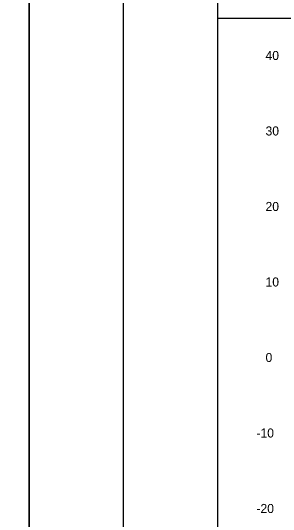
# Model space of a CAD drawing. Extents: x 2193008 to 2198143, y 1236112 to 1237864.
# Drawn here: x 2196907.2 to 2196943.5, y 1237161.6 to 1237229.1 of the extents above; entities that cross this region are included whole.
import ezdxf

# ---------------------------------------------------------------- set-up
doc = ezdxf.new("R2010")
doc.units = 0
for name, color, linetype in [('31', 7, 'Continuous'), ('Level 1', 7, 'Continuous'), ('M-ROADS', 7, 'Continuous'), ('SHT-BNDRY', 7, 'Continuous')]:
    doc.layers.add(name, color=color, linetype=linetype)

msp = doc.modelspace()

# ---------------------------------------------------------------- linework, layer by layer
msp.add_lwpolyline([(2196934.707, 1237133.046), (2197234.707, 1237133.046), (2197234.707, 1237323.046), (2196934.707, 1237323.046)], close=True)
at = {"layer": 'Level 1'}
msp.add_line((2196934.707, 1237228.046), (2197234.707, 1237228.046), dxfattribs=at)
at = {"layer": 'M-ROADS'}
for points in [[(2196569.71, 1237118.036), (2196909.71, 1237118.036), (2196909.71, 1237338.036), (2196569.71, 1237338.036)], [(2196909.71, 1237118.036), (2197249.71, 1237118.036), (2197249.71, 1237338.036), (2196909.71, 1237338.036)]]:
    msp.add_lwpolyline(points, close=True, dxfattribs=at)
at = {"layer": 'SHT-BNDRY'}
msp.add_lwpolyline([(2196922.21, 1237123.036), (2197244.71, 1237123.036), (2197244.71, 1237333.036), (2196922.21, 1237333.036)], close=True, dxfattribs=at)

# ---------------------------------------------------------------- texts
at = {"layer": '31'}
for s, p in [('40', (2196941.073, 1237222.506)), ('30', (2196941.073, 1237212.506)), ('20', (2196941.073, 1237202.506)), ('10', (2196941.073, 1237192.506)), ('0', (2196941.073, 1237182.506)), ('-10', (2196939.868, 1237172.506)), ('-20', (2196939.868, 1237162.506))]:
    msp.add_text(s, height=1.2, dxfattribs=at).set_placement(p)

doc.saveas('drawing.dxf')
